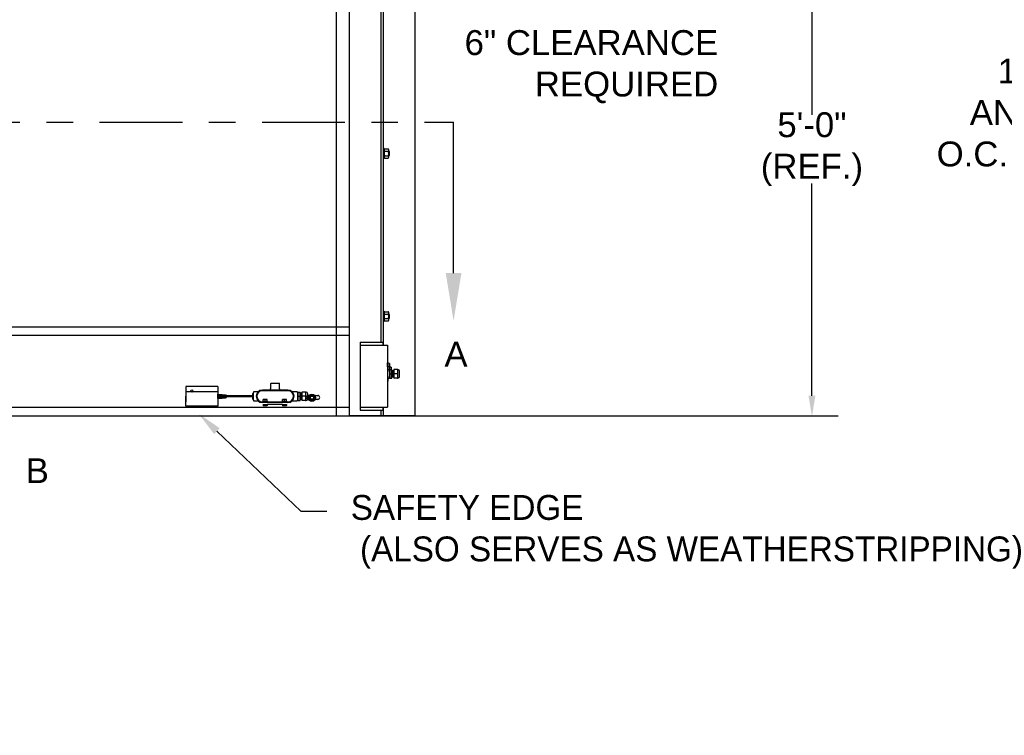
# Model space of a CAD drawing. Header units: inches. Extents: x 170 to 312, y 215 to 248.
# Tile 267 of 286: x 303.29 to 307.01, y 238.9 to 241.6. Entities that reach past the tile are written whole.
import ezdxf
from ezdxf import colors
from ezdxf.entities.mleader import LeaderData, LeaderLine
from ezdxf.math import Vec2, Vec3

# ---------------------------------------------------------------- set-up
doc = ezdxf.new("R2010")
doc.units = ezdxf.units.IN
doc.header["$LTSCALE"] = 0.25
doc.header["$MEASUREMENT"] = 0
doc.linetypes.add('CENTER', pattern=[2, 1.25, -0.25, 0.25, -0.25])
for name, color, linetype in [('ANNOTATIONS', 1, 'Continuous'), ('MOTOR RH', 7, 'Continuous'), ('SECTION CUTS', 6, 'CENTER')]:
    doc.layers.add(name, color=color, linetype=linetype)
doc.styles.add('ARIAL', font='arial.ttf', dxfattribs={"height": 0.09375})
doc.styles.get("Standard").update_dxf_attribs({"font": 'romans.shx'})

msp = doc.modelspace()

# ---------------------------------------------------------------- linework, layer by layer
at = {"layer": 'ANNOTATIONS'}
for p, q in [((306.28083, 242.04006), (306.28083, 241.23964)), ((306.28083, 240.18109), (306.28083, 240.98112))]:
    msp.add_line(p, q, dxfattribs=at)
msp.add_solid([(306.26789, 240.18109), (306.29378, 240.18109), (306.28083, 240.10342)], dxfattribs=at)
at = {"layer": 'MOTOR RH'}
for p, q in [((304.53762, 240.10529), (304.53762, 244.32505)), ((304.65698, 240.38253), (304.65698, 244.29919)), ((304.66551, 240.37188), (304.66551, 244.29919)), ((304.78487, 240.10529), (304.78487, 244.3)), ((304.48906, 240.10342), (304.48906, 244.12505)), ((304.66875, 241.1124), (304.66875, 241.07618)), ((304.67067, 241.11152), (304.68375, 241.11152)), ((304.67067, 241.1029), (304.68375, 241.1029)), ((304.68566, 241.07937), (304.68566, 241.10921)), ((304.68628, 241.08576), (304.68628, 241.10281)), ((304.68785, 241.08732), (304.68785, 241.10125)), ((304.67067, 241.08567), (304.68375, 241.08567)), ((304.67067, 241.07706), (304.68375, 241.07706)), ((304.66875, 240.49854), (304.66875, 240.46232)), ((304.67067, 240.49766), (304.68375, 240.49766)), ((304.67067, 240.48904), (304.68375, 240.48904)), ((304.67067, 240.47181), (304.68375, 240.47181)), ((304.68566, 240.46551), (304.68566, 240.49535)), ((304.68628, 240.4719), (304.68628, 240.48895)), ((304.68785, 240.47347), (304.68785, 240.48739)), ((304.53762, 240.43955), (300.41112, 240.43955)), ((304.67067, 240.4632), (304.68375, 240.4632)), ((304.53762, 240.4083), (300.41112, 240.4083)), ((304.57814, 240.38253), (304.66339, 240.38253)), ((304.57814, 240.38253), (304.57814, 240.12676)), ((304.57814, 240.37188), (304.68045, 240.37188)), ((304.66339, 240.38253), (304.66339, 240.37188)), ((304.68045, 240.37188), (304.68045, 240.13742)), ((304.68045, 240.30713), (304.68203, 240.30449)), ((304.68068, 240.30412), (304.68045, 240.30452)), ((304.68068, 240.29042), (304.68045, 240.29044)), ((304.68068, 240.30412), (304.68203, 240.30449)), ((304.68068, 240.29042), (304.68068, 240.30412)), ((304.68203, 240.2903), (304.68068, 240.29042)), ((304.68874, 240.30315), (304.68203, 240.30449)), ((304.68203, 240.30449), (304.68203, 240.27265)), ((304.68874, 240.28972), (304.68203, 240.2903)), ((304.68874, 240.30315), (304.68874, 240.24676)), ((304.69535, 240.2886), (304.69535, 240.27953)), ((304.68203, 240.24542), (304.68052, 240.22393)), ((304.68203, 240.25444), (304.68203, 240.24542)), ((304.69062, 240.24756), (304.69062, 240.27953)), ((304.69062, 240.27953), (304.69773, 240.27953)), ((304.69062, 240.26354), (304.69773, 240.26354)), ((304.69062, 240.24756), (304.69773, 240.24756)), ((304.69773, 240.24756), (304.69773, 240.27953)), ((304.70232, 240.25233), (304.70322, 240.25233)), ((304.7182, 240.27953), (304.70456, 240.27953)), ((304.70456, 240.27953), (304.70456, 240.24756)), ((304.72021, 240.26354), (304.70456, 240.26354)), ((304.7182, 240.24756), (304.70456, 240.24756)), ((304.7182, 240.27953), (304.7182, 240.24756)), ((304.7182, 240.27953), (304.72021, 240.27739)), ((304.72021, 240.2497), (304.7182, 240.24756)), ((304.72662, 240.25397), (304.72662, 240.27312)), ((304.04138, 240.21622), (303.92124, 240.21622)), ((303.92124, 240.21622), (303.92126, 240.17879)), ((304.04138, 240.21622), (304.04138, 240.14136)), ((304.24242, 240.22781), (304.27226, 240.22781)), ((304.68052, 240.22393), (304.68045, 240.22393)), ((304.04138, 240.19632), (303.92124, 240.19632)), ((303.92124, 240.19632), (303.92127, 240.15809)), ((303.92124, 240.14136), (303.92126, 240.17879)), ((304.04138, 240.18654), (304.04172, 240.18651)), ((304.04138, 240.18654), (304.04172, 240.18651)), ((304.04138, 240.17103), (304.04172, 240.17106)), ((304.04138, 240.17103), (304.04172, 240.17106)), ((304.04172, 240.17106), (304.04172, 240.18651)), ((304.04287, 240.18079), (304.04172, 240.18079)), ((304.04287, 240.17679), (304.04172, 240.17679)), ((304.04287, 240.1864), (304.04479, 240.18622)), ((304.04287, 240.17117), (304.04287, 240.1864)), ((304.04287, 240.17117), (304.04479, 240.17135)), ((304.04287, 240.17117), (304.04479, 240.17135)), ((304.04479, 240.17135), (304.04479, 240.18622)), ((304.04595, 240.18079), (304.04479, 240.18079)), ((304.04595, 240.17679), (304.04479, 240.17679)), ((304.04595, 240.18612), (304.04787, 240.18594)), ((304.04595, 240.17145), (304.04595, 240.18612)), ((304.04595, 240.17145), (304.04787, 240.17163)), ((304.04595, 240.17145), (304.04787, 240.17163)), ((304.04787, 240.17163), (304.04787, 240.18594)), ((304.04902, 240.18079), (304.04787, 240.18079)), ((304.04902, 240.17679), (304.04787, 240.17679)), ((304.04902, 240.18584), (304.05094, 240.18566)), ((304.04902, 240.17173), (304.04902, 240.18584)), ((304.04902, 240.17173), (304.05094, 240.17191)), ((304.04902, 240.17173), (304.05094, 240.17191)), ((304.05094, 240.17191), (304.05094, 240.18566)), ((304.05209, 240.18079), (304.05094, 240.18079)), ((304.05209, 240.17679), (304.05094, 240.17679)), ((304.05209, 240.18555), (304.05402, 240.18538)), ((304.05209, 240.17202), (304.05209, 240.18555)), ((304.05209, 240.17202), (304.05402, 240.17219)), ((304.05209, 240.17202), (304.05402, 240.17219)), ((304.05402, 240.17219), (304.05402, 240.18538)), ((304.05517, 240.18079), (304.05402, 240.18079)), ((304.05517, 240.17679), (304.05402, 240.17679)), ((304.05517, 240.18527), (304.05709, 240.1851)), ((304.05517, 240.1723), (304.05517, 240.18527)), ((304.05517, 240.1723), (304.05709, 240.17247)), ((304.05517, 240.1723), (304.05709, 240.17247)), ((304.05709, 240.17247), (304.05709, 240.1851)), ((304.05824, 240.18079), (304.05709, 240.18079)), ((304.05824, 240.17679), (304.05709, 240.17679)), ((304.05824, 240.18499), (304.06016, 240.18481)), ((304.05824, 240.18499), (304.06016, 240.18481)), ((304.05824, 240.17258), (304.05824, 240.18499)), ((304.05824, 240.17258), (304.06016, 240.17276)), ((304.05824, 240.17258), (304.06016, 240.17276)), ((304.06016, 240.17276), (304.06016, 240.18481)), ((304.06132, 240.18079), (304.06016, 240.18079)), ((304.06132, 240.17679), (304.06016, 240.17679)), ((304.06132, 240.18471), (304.06324, 240.18453)), ((304.06132, 240.18471), (304.06324, 240.18453)), ((304.06132, 240.17286), (304.06132, 240.18471)), ((304.06132, 240.17286), (304.06324, 240.17304)), ((304.06132, 240.17286), (304.06324, 240.17304)), ((304.06324, 240.17304), (304.06324, 240.18453)), ((304.06439, 240.18079), (304.06324, 240.18079)), ((304.06439, 240.17679), (304.06324, 240.17679)), ((304.06439, 240.18443), (304.06631, 240.18425)), ((304.06439, 240.17314), (304.06439, 240.18443)), ((304.06439, 240.18443), (304.06631, 240.18425)), ((304.06439, 240.17314), (304.06631, 240.17332)), ((304.06439, 240.17314), (304.06631, 240.17332)), ((304.06631, 240.17332), (304.06631, 240.18425)), ((304.06746, 240.18079), (304.06631, 240.18079)), ((304.06746, 240.17679), (304.06631, 240.17679)), ((304.06746, 240.18415), (304.06939, 240.18397)), ((304.06746, 240.17343), (304.06746, 240.18415)), ((304.06746, 240.18415), (304.06939, 240.18397)), ((304.06746, 240.17343), (304.06939, 240.1736)), ((304.06746, 240.17343), (304.06939, 240.1736)), ((304.06939, 240.1736), (304.06939, 240.18397)), ((304.07054, 240.18079), (304.06939, 240.18079)), ((304.07054, 240.17679), (304.06939, 240.17679)), ((304.07054, 240.18386), (304.07421, 240.18353)), ((304.07054, 240.17371), (304.07054, 240.18386)), ((304.07054, 240.17371), (304.07421, 240.17404)), ((304.07054, 240.17371), (304.07421, 240.17404)), ((304.07421, 240.17404), (304.07421, 240.18353)), ((304.17314, 240.18079), (304.07421, 240.18079)), ((304.17314, 240.17679), (304.07421, 240.17679)), ((304.17314, 240.16855), (304.17314, 240.18902)), ((304.17485, 240.16685), (304.17485, 240.19072)), ((304.17527, 240.16387), (304.17527, 240.19371)), ((304.30529, 240.20223), (304.20938, 240.20223)), ((304.30529, 240.2001), (304.20938, 240.2001)), ((304.34153, 240.19371), (304.34153, 240.16387)), ((304.34258, 240.16408), (304.34258, 240.19349)), ((304.34446, 240.19477), (304.35158, 240.19477)), ((304.34446, 240.1628), (304.34446, 240.19477)), ((304.34446, 240.17879), (304.35158, 240.17879)), ((304.35158, 240.1628), (304.35158, 240.19477)), ((304.3584, 240.19477), (304.3584, 240.1628)), ((304.37204, 240.19477), (304.3584, 240.19477)), ((304.37406, 240.17879), (304.3584, 240.17879)), ((304.37204, 240.19477), (304.37406, 240.19263)), ((304.37204, 240.19477), (304.37204, 240.1628)), ((304.38047, 240.16921), (304.38047, 240.18836)), ((304.38047, 240.18184), (304.38211, 240.18203)), ((304.38211, 240.18203), (304.38508, 240.18203)), ((304.3849, 240.17347), (304.39043, 240.18305)), ((304.3849, 240.17347), (304.39043, 240.16388)), ((304.39043, 240.18305), (304.4015, 240.18305)), ((304.4015, 240.18305), (304.40703, 240.17347)), ((304.40703, 240.17347), (304.4015, 240.16388)), ((304.40685, 240.18203), (304.41826, 240.18203)), ((304.53762, 240.13654), (300.41112, 240.13654)), ((304.04138, 240.14136), (303.92124, 240.14136)), ((304.20938, 240.15747), (304.30529, 240.15747)), ((304.30529, 240.15534), (304.20938, 240.15534)), ((304.21173, 240.15959), (304.22834, 240.15959)), ((304.22749, 240.16729), (304.21257, 240.16729)), ((304.21257, 240.16044), (304.21257, 240.16644)), ((304.21257, 240.14843), (304.21257, 240.14405)), ((304.21257, 240.14843), (304.2275, 240.14843)), ((304.2275, 240.14339), (304.21257, 240.14339)), ((304.21938, 240.15959), (304.21938, 240.15747)), ((304.22003, 240.16044), (304.22003, 240.16644)), ((304.22003, 240.14843), (304.22003, 240.14405)), ((304.22749, 240.16044), (304.22749, 240.16644)), ((304.2275, 240.14843), (304.2275, 240.14405)), ((304.28504, 240.14792), (304.2275, 240.14792)), ((304.2842, 240.15959), (304.30081, 240.15959)), ((304.29996, 240.16729), (304.28504, 240.16729)), ((304.28504, 240.16044), (304.28504, 240.16644)), ((304.28504, 240.14843), (304.28504, 240.14405)), ((304.28504, 240.14843), (304.29997, 240.14843)), ((304.29997, 240.14339), (304.28504, 240.14339)), ((304.29185, 240.15959), (304.29185, 240.15747)), ((304.2925, 240.16044), (304.2925, 240.16644)), ((304.2925, 240.14843), (304.2925, 240.14405)), ((304.29996, 240.16044), (304.29996, 240.16644)), ((304.29997, 240.14843), (304.29997, 240.14405)), ((304.34446, 240.1628), (304.35158, 240.1628)), ((304.37204, 240.1628), (304.3584, 240.1628)), ((304.37204, 240.1628), (304.37406, 240.16494)), ((304.38371, 240.16702), (304.38211, 240.16702)), ((304.4015, 240.16388), (304.39043, 240.16388)), ((304.41826, 240.16702), (304.40822, 240.16702)), ((304.57814, 240.13742), (304.68045, 240.13742)), ((304.66339, 240.13742), (304.66339, 240.12676)), ((304.66551, 240.10529), (304.66551, 240.13742)), ((306.38024, 240.10342), (298.55385, 240.10342)), ((304.78487, 240.10529), (304.53762, 240.10529)), ((304.57814, 240.12676), (304.66339, 240.12676)), ((304.65698, 240.10529), (304.65698, 240.12676))]:
    msp.add_line(p, q, dxfattribs=at)
at = {"layer": 'MOTOR RH', "flags": 128}
msp.add_lwpolyline([(304.38211, 240.16702), (304.38017, 240.16728)], dxfattribs=at)
at = {"layer": 'MOTOR RH'}
for centre, radius in [((303.94336, 240.1989), 0.00414), ((304.39597, 240.17347), 0.01385), ((304.39597, 240.17347), 0.00958), ((304.39597, 240.17347), 0.00639)]:
    msp.add_circle(centre, radius, dxfattribs=at)
for centre, radius, start, end in [((304.69612, 240.26354), 0.01678, 147.14012, 159.08586), ((304.69612, 240.26354), 0.01678, 200.91414, 212.85988), ((304.70277, 240.25233), 0.000446, 180, 360), ((304.72021, 240.27312), 0.00641, 0, 90), ((304.72021, 240.25397), 0.00641, 270, 0), ((304.23603, 240.20649), 0.00426, 270, 0), ((304.24242, 240.22568), 0.00213, 90, 180), ((304.27226, 240.22568), 0.00213, 0, 90), ((304.27866, 240.20649), 0.00426, 180, 270), ((304.17741, 240.19371), 0.00213, 90, 180), ((304.20938, 240.17879), 0.02345, 90, 270), ((304.20938, 240.17879), 0.02131, 90, 270), ((304.30529, 240.17879), 0.02345, 270, 90), ((304.30529, 240.17879), 0.02131, 270, 90), ((304.3394, 240.19371), 0.00213, 0, 90), ((304.37406, 240.18836), 0.00641, 0, 90), ((304.37406, 240.16921), 0.00641, 270, 0), ((304.38216, 240.17452), 0.0075, 90, 270), ((304.41826, 240.17452), 0.0075, 270, 90), ((304.17741, 240.16387), 0.00213, 180, 270), ((304.3394, 240.16387), 0.00213, 270, 0)]:
    msp.add_arc(centre, radius, start, end, dxfattribs=at)
msp.add_ellipse((304.6924, 240.26354), major_axis=(0, 0.01678), ratio=0.9090909, start_param=0.2423659, end_param=0.7477626, dxfattribs=at)
for points in [[(304.66875, 241.1124), (304.66551, 241.1124)], [(304.67067, 241.11152), (304.66875, 241.10921)], [(304.68566, 241.10921), (304.68375, 241.11152)], [(304.68628, 241.10281), (304.68566, 241.10281)], [(304.68785, 241.10125), (304.68628, 241.10281)], [(304.66551, 241.07618), (304.66875, 241.07618)], [(304.66875, 241.07937), (304.67067, 241.07706)], [(304.68375, 241.07706), (304.68566, 241.07937)], [(304.68566, 241.08576), (304.68628, 241.08576)], [(304.68628, 241.08576), (304.68785, 241.08732)], [(304.66875, 240.49854), (304.66551, 240.49854)], [(304.67067, 240.49766), (304.66875, 240.49535)], [(304.66875, 240.46551), (304.67067, 240.4632)], [(304.68566, 240.49535), (304.68375, 240.49766)], [(304.68375, 240.4632), (304.68566, 240.46551)], [(304.68628, 240.48895), (304.68566, 240.48895)], [(304.68566, 240.4719), (304.68628, 240.4719)], [(304.68785, 240.48739), (304.68628, 240.48895)], [(304.68628, 240.4719), (304.68785, 240.47347)], [(304.66551, 240.46232), (304.66875, 240.46232)], [(304.69535, 240.2886), (304.68874, 240.2886)], [(304.68203, 240.24676), (304.68874, 240.24676)], [(304.69062, 240.27824), (304.68874, 240.27824)], [(304.68874, 240.24884), (304.69062, 240.24884)], [(304.69813, 240.27475), (304.69773, 240.27475)], [(304.69818, 240.25233), (304.69897, 240.25233)], [(304.69981, 240.27475), (304.69902, 240.27475)], [(304.69986, 240.25233), (304.70065, 240.25233)], [(304.70148, 240.27475), (304.7007, 240.27475)], [(304.70154, 240.25233), (304.70232, 240.25233)], [(304.70456, 240.27475), (304.70238, 240.27475)], [(304.70322, 240.25233), (304.70456, 240.25233)], [(304.24029, 240.22568), (304.24029, 240.20649)], [(304.2744, 240.20649), (304.2744, 240.22568)], [(304.17485, 240.19072), (304.17314, 240.18902)], [(304.17314, 240.16855), (304.17485, 240.16685)], [(304.17527, 240.19072), (304.17485, 240.19072)], [(304.1916, 240.19584), (304.17741, 240.19584)], [(304.3394, 240.19584), (304.32301, 240.19584)], [(304.34159, 240.19111), (304.34153, 240.19101)], [(304.34446, 240.19349), (304.34258, 240.19349)], [(304.35253, 240.19), (304.35158, 240.19)], [(304.35421, 240.19), (304.35343, 240.19)], [(304.35589, 240.19), (304.3551, 240.19)], [(304.3584, 240.19), (304.35678, 240.19)], [(304.17485, 240.16685), (304.17527, 240.16685)], [(304.17741, 240.16173), (304.19165, 240.16173)], [(304.21173, 240.15959), (304.21173, 240.15747)], [(304.21257, 240.14894), (304.21257, 240.14843)], [(304.21257, 240.14405), (304.21257, 240.14339)], [(304.2275, 240.14405), (304.22377, 240.14339)], [(304.2275, 240.14843), (304.2275, 240.14894)], [(304.22834, 240.15747), (304.22834, 240.15959)], [(304.2842, 240.15959), (304.2842, 240.15747)], [(304.28504, 240.14894), (304.28504, 240.14843)], [(304.28504, 240.14405), (304.28504, 240.14339)], [(304.29997, 240.14405), (304.29624, 240.14339)], [(304.29997, 240.14843), (304.29997, 240.14894)], [(304.30081, 240.15747), (304.30081, 240.15959)], [(304.32316, 240.16173), (304.3394, 240.16173)], [(304.34258, 240.16408), (304.34446, 240.16408)], [(304.35259, 240.16757), (304.35337, 240.16757)], [(304.35426, 240.16757), (304.35505, 240.16757)], [(304.35594, 240.16757), (304.3584, 240.16757)]]:
    msp.add_open_spline(points, degree=1, dxfattribs=at)
for points, knots in [([(304.66875, 241.10721), (304.6688, 241.10773), (304.66892, 241.10879), (304.66967, 241.11024), (304.67036, 241.11113), (304.67067, 241.11152)], [0, 0, 0, 0, 0.3536519, 0.7166818, 1, 1, 1, 1]), ([(304.67067, 241.1029), (304.67022, 241.10349), (304.66933, 241.10467), (304.6688, 241.10614), (304.66876, 241.10699), (304.66875, 241.10721)], [0, 0, 0, 0, 0.4215128, 0.852907, 1, 1, 1, 1]), ([(304.66875, 241.09429), (304.66875, 241.09457), (304.66877, 241.09597), (304.66915, 241.09851), (304.66993, 241.10109), (304.67052, 241.10253), (304.67067, 241.1029)], [0, 0, 0, 0, 0.0936214, 0.4739182, 0.864488, 1, 1, 1, 1]), ([(304.68566, 241.10721), (304.68561, 241.10773), (304.6855, 241.10879), (304.68474, 241.11024), (304.68405, 241.11113), (304.68375, 241.11152)], [0, 0, 0, 0, 0.3536519, 0.7166818, 1, 1, 1, 1]), ([(304.68375, 241.1029), (304.68419, 241.10349), (304.68508, 241.10467), (304.68561, 241.10614), (304.68565, 241.10699), (304.68566, 241.10721)], [0, 0, 0, 0, 0.4215125, 0.852907, 1, 1, 1, 1]), ([(304.68566, 241.09429), (304.68566, 241.09457), (304.68564, 241.09597), (304.68526, 241.09851), (304.68448, 241.10109), (304.6839, 241.10253), (304.68375, 241.1029)], [0, 0, 0, 0, 0.0936214, 0.4739184, 0.864488, 1, 1, 1, 1]), ([(304.67067, 241.08567), (304.67038, 241.0864), (304.66971, 241.08813), (304.66893, 241.09101), (304.66881, 241.09319), (304.66875, 241.09429)], [0, 0, 0, 0, 0.2644539, 0.6278638, 1, 1, 1, 1]), ([(304.66875, 241.08137), (304.6688, 241.08189), (304.66892, 241.08295), (304.66967, 241.08439), (304.67036, 241.08528), (304.67067, 241.08567)], [0, 0, 0, 0, 0.353652, 0.7166817, 1, 1, 1, 1]), ([(304.67067, 241.07706), (304.67022, 241.07764), (304.66933, 241.07882), (304.6688, 241.08029), (304.66876, 241.08115), (304.66875, 241.08137)], [0, 0, 0, 0, 0.4215121, 0.8529061, 1, 1, 1, 1]), ([(304.68375, 241.08567), (304.68403, 241.0864), (304.68471, 241.08813), (304.68548, 241.09101), (304.6856, 241.09319), (304.68566, 241.09429)], [0, 0, 0, 0, 0.2644539, 0.6278638, 1, 1, 1, 1]), ([(304.68566, 241.08137), (304.68561, 241.08189), (304.6855, 241.08295), (304.68474, 241.08439), (304.68405, 241.08528), (304.68375, 241.08567)], [0, 0, 0, 0, 0.353652, 0.7166817, 1, 1, 1, 1]), ([(304.68375, 241.07706), (304.68419, 241.07764), (304.68508, 241.07882), (304.68561, 241.08029), (304.68565, 241.08115), (304.68566, 241.08137)], [0, 0, 0, 0, 0.4215118, 0.8529061, 1, 1, 1, 1]), ([(304.66875, 240.49335), (304.6688, 240.49387), (304.66892, 240.49493), (304.66967, 240.49638), (304.67036, 240.49727), (304.67067, 240.49766)], [0, 0, 0, 0, 0.35364966, 0.71667969, 1, 1, 1, 1]), ([(304.67067, 240.48904), (304.67022, 240.48963), (304.66933, 240.49081), (304.6688, 240.49228), (304.66876, 240.49313), (304.66875, 240.49335)], [0, 0, 0, 0, 0.4215162, 0.8529073, 1, 1, 1, 1]), ([(304.66875, 240.48043), (304.66875, 240.48071), (304.66877, 240.48211), (304.66915, 240.48465), (304.66993, 240.48723), (304.67052, 240.48867), (304.67067, 240.48904)], [0, 0, 0, 0, 0.0936218, 0.4739158, 0.8644916, 1, 1, 1, 1]), ([(304.67067, 240.47181), (304.67038, 240.47254), (304.66971, 240.47427), (304.66893, 240.47715), (304.66881, 240.47933), (304.66875, 240.48043)], [0, 0, 0, 0, 0.2644539, 0.6278593, 1, 1, 1, 1]), ([(304.66875, 240.46751), (304.6688, 240.46803), (304.66892, 240.46909), (304.66967, 240.47053), (304.67036, 240.47142), (304.67067, 240.47181)], [0, 0, 0, 0, 0.3536498, 0.7166796, 1, 1, 1, 1]), ([(304.67067, 240.4632), (304.67022, 240.46378), (304.66933, 240.46496), (304.6688, 240.46643), (304.66876, 240.46729), (304.66875, 240.46751)], [0, 0, 0, 0, 0.4215155, 0.8529064, 1, 1, 1, 1]), ([(304.68566, 240.49335), (304.68561, 240.49387), (304.6855, 240.49493), (304.68474, 240.49638), (304.68405, 240.49727), (304.68375, 240.49766)], [0, 0, 0, 0, 0.35364966, 0.71667969, 1, 1, 1, 1]), ([(304.68375, 240.48904), (304.68419, 240.48963), (304.68508, 240.49081), (304.68561, 240.49228), (304.68565, 240.49313), (304.68566, 240.49335)], [0, 0, 0, 0, 0.4215159, 0.8529073, 1, 1, 1, 1]), ([(304.68566, 240.48043), (304.68566, 240.48071), (304.68564, 240.48211), (304.68526, 240.48465), (304.68448, 240.48723), (304.6839, 240.48867), (304.68375, 240.48904)], [0, 0, 0, 0, 0.0936218, 0.473916, 0.8644916, 1, 1, 1, 1]), ([(304.68375, 240.47181), (304.68403, 240.47254), (304.68471, 240.47427), (304.68548, 240.47715), (304.6856, 240.47933), (304.68566, 240.48043)], [0, 0, 0, 0, 0.2644539, 0.6278593, 1, 1, 1, 1]), ([(304.68566, 240.46751), (304.68561, 240.46803), (304.6855, 240.46909), (304.68474, 240.47053), (304.68405, 240.47142), (304.68375, 240.47181)], [0, 0, 0, 0, 0.3536498, 0.7166796, 1, 1, 1, 1]), ([(304.68375, 240.4632), (304.68419, 240.46378), (304.68508, 240.46496), (304.68561, 240.46643), (304.68565, 240.46729), (304.68566, 240.46751)], [0, 0, 0, 0, 0.42151525, 0.85290636, 1, 1, 1, 1]), ([(304.69773, 240.25189), (304.69787, 240.25194), (304.69811, 240.25204), (304.69824, 240.2526), (304.69829, 240.25346), (304.69838, 240.25553), (304.69845, 240.25841), (304.69853, 240.26114), (304.69857, 240.2627), (304.6986, 240.26354)], [0, 0, 0, 0, 0.0900005, 0.1675474, 0.2921205, 0.5194776, 0.7399898, 0.8603536, 1, 1, 1, 1]), ([(304.69902, 240.27475), (304.69901, 240.27488), (304.69899, 240.27508), (304.69849, 240.27526), (304.69799, 240.2748), (304.69812, 240.27447), (304.698, 240.27354), (304.69797, 240.2726), (304.69794, 240.27176), (304.69794, 240.27147)], [0, 0, 0, 0, 0.1509339, 0.2269304, 0.3091432, 0.5126112, 0.7171058, 0.9038952, 1, 1, 1, 1]), ([(304.6986, 240.26354), (304.69863, 240.26454), (304.69867, 240.26649), (304.69874, 240.26921), (304.69882, 240.27193), (304.69892, 240.27425), (304.69899, 240.27459), (304.69902, 240.27475)], [0, 0, 0, 0, 0.1698674, 0.3339398, 0.4980122, 0.752244, 1, 1, 1, 1]), ([(304.69896, 240.25233), (304.69898, 240.2522), (304.699, 240.252), (304.6995, 240.25182), (304.69999, 240.25229), (304.69987, 240.25262), (304.69998, 240.25355), (304.70002, 240.25454), (304.70005, 240.25545), (304.70006, 240.2558)], [0, 0, 0, 0, 0.1477712, 0.2221758, 0.3026654, 0.5018695, 0.7020792, 0.8849539, 1, 1, 1, 1]), ([(304.69897, 240.25233), (304.69899, 240.2524), (304.69903, 240.25255), (304.69911, 240.25373), (304.69919, 240.25582), (304.69928, 240.25914), (304.69937, 240.26306), (304.69946, 240.26651), (304.69953, 240.26914), (304.69957, 240.27091), (304.69959, 240.27145), (304.69959, 240.27146)], [0, 0, 0, 0, 0.1093267, 0.2225142, 0.3357025, 0.4984323, 0.6663723, 0.7795603, 0.8888869, 0.9982135, 1, 1, 1, 1]), ([(304.69961, 240.27146), (304.69959, 240.27072), (304.69955, 240.26943), (304.69947, 240.26666), (304.69942, 240.26472), (304.69939, 240.26355)], [0, 0, 0, 0, 0.3440212, 0.6037055, 1, 1, 1, 1]), ([(304.7007, 240.27475), (304.70068, 240.27491), (304.70066, 240.2751), (304.70027, 240.27522), (304.70002, 240.27515), (304.69966, 240.27478), (304.69984, 240.27441), (304.69966, 240.27316), (304.69962, 240.27173), (304.69961, 240.27146)], [0, 0, 0, 0, 0.1789689, 0.2132075, 0.2435323, 0.2761385, 0.5221296, 0.9089216, 1, 1, 1, 1]), ([(304.70006, 240.2558), (304.70008, 240.25647), (304.70012, 240.25768), (304.70017, 240.25977), (304.70023, 240.26168), (304.70026, 240.26288), (304.70028, 240.26355)], [0, 0, 0, 0, 0.3209033, 0.5829366, 0.7689491, 1, 1, 1, 1]), ([(304.70008, 240.2558), (304.70011, 240.25688), (304.70017, 240.25914), (304.70027, 240.26307), (304.70035, 240.26649), (304.70042, 240.26921), (304.7005, 240.27193), (304.7006, 240.27425), (304.70067, 240.27459), (304.7007, 240.27475)], [0, 0, 0, 0, 0.1576476, 0.3272143, 0.4414987, 0.5518842, 0.6622698, 0.8333133, 1, 1, 1, 1]), ([(304.70066, 240.2524), (304.70065, 240.25231), (304.70064, 240.25215), (304.70101, 240.25182), (304.70151, 240.25201), (304.70154, 240.25237), (304.70162, 240.25285), (304.70165, 240.25372), (304.70167, 240.25417)], [0, 0, 0, 0, 0.1201292, 0.2225498, 0.3172257, 0.5093497, 0.7427679, 1, 1, 1, 1]), ([(304.70065, 240.25233), (304.70067, 240.2524), (304.70071, 240.25255), (304.70078, 240.25373), (304.70087, 240.25582), (304.70096, 240.25914), (304.70103, 240.26206), (304.70106, 240.26354)], [0, 0, 0, 0, 0.1640625, 0.3339187, 0.5037762, 0.7479787, 1, 1, 1, 1]), ([(304.70235, 240.27474), (304.70236, 240.27481), (304.70236, 240.27496), (304.70201, 240.27526), (304.70151, 240.27508), (304.70148, 240.27473), (304.70138, 240.27401), (304.70131, 240.27214), (304.70122, 240.26929), (304.70115, 240.26636), (304.7011, 240.26458), (304.70106, 240.26354)], [0, 0, 0, 0, 0.0432697, 0.0891446, 0.131551, 0.2176056, 0.3221563, 0.5318737, 0.7347377, 0.8463632, 1, 1, 1, 1]), ([(304.70167, 240.25417), (304.70169, 240.25448), (304.70174, 240.25544), (304.7018, 240.25782), (304.70187, 240.26072), (304.70193, 240.26251), (304.70196, 240.26354)], [0, 0, 0, 0, 0.1679631, 0.5285284, 0.7269292, 1, 1, 1, 1]), ([(304.70169, 240.25417), (304.70171, 240.25463), (304.70177, 240.25592), (304.70185, 240.25916), (304.70195, 240.26306), (304.70203, 240.26649), (304.7021, 240.26921), (304.70217, 240.27193), (304.70228, 240.27425), (304.70234, 240.27459), (304.70238, 240.27475)], [0, 0, 0, 0, 0.0847764, 0.2341584, 0.3883234, 0.4922273, 0.5925865, 0.6929458, 0.8484534, 1, 1, 1, 1]), ([(304.72021, 240.27953), (304.71993, 240.27952), (304.71961, 240.27951), (304.7191, 240.27951), (304.71896, 240.27952), (304.71886, 240.27952), (304.71877, 240.27952), (304.71864, 240.27952), (304.71842, 240.27953), (304.71826, 240.27953), (304.71822, 240.27953), (304.7182, 240.27953)], [0, 0, 0, 0, 0.2479231, 0.2890908, 0.3069668, 0.3246628, 0.3441602, 0.3674164, 0.4310408, 0.6540306, 1, 1, 1, 1]), ([(304.7182, 240.24756), (304.71841, 240.24771), (304.71882, 240.248), (304.71949, 240.2477), (304.71997, 240.2476), (304.72021, 240.24756)], [0, 0, 0, 0, 0.35448285, 0.68277445, 1, 1, 1, 1]), ([(304.19435, 240.19679), (304.19435, 240.19679), (304.19436, 240.19679), (304.19433, 240.19677), (304.1943, 240.19674), (304.19425, 240.1967), (304.19405, 240.19655), (304.19358, 240.19626), (304.19278, 240.19596), (304.19206, 240.19579), (304.19166, 240.19585), (304.19161, 240.19586)], [0, 0, 0, 0, 0.1002664, 0.1489104, 0.1781375, 0.2024442, 0.2371561, 0.3953259, 0.6605585, 0.9581986, 1, 1, 1, 1]), ([(304.32301, 240.19585), (304.32298, 240.19584), (304.32269, 240.19581), (304.32217, 240.19591), (304.32151, 240.19609), (304.32103, 240.19631), (304.32077, 240.19647), (304.32067, 240.19653)], [0, 0, 0, 0, 0.0335444, 0.3572827, 0.6324859, 0.8548435, 1, 1, 1, 1]), ([(304.34256, 240.18943), (304.3424, 240.18971), (304.34208, 240.19027), (304.34175, 240.19083), (304.34159, 240.19111)], [0, 0, 0, 0, 0.4999729, 1, 1, 1, 1]), ([(304.35163, 240.16811), (304.35164, 240.16791), (304.35169, 240.16733), (304.35176, 240.1678), (304.35187, 240.16964), (304.35196, 240.17267), (304.35204, 240.17583), (304.35211, 240.1788), (304.3522, 240.18215), (304.35225, 240.18471), (304.35229, 240.1857), (304.35229, 240.18577)], [0, 0, 0, 0, 0.0708229, 0.2058813, 0.3652693, 0.5205968, 0.6234603, 0.7299565, 0.8364526, 0.9895623, 1, 1, 1, 1]), ([(304.35166, 240.16781), (304.35166, 240.16767), (304.35165, 240.16749), (304.35186, 240.16721), (304.35216, 240.16708), (304.35256, 240.16727), (304.3526, 240.16762), (304.35268, 240.16826), (304.35272, 240.16933), (304.35274, 240.16997)], [0, 0, 0, 0, 0.1783332, 0.2191987, 0.2576147, 0.3351058, 0.5073629, 0.705759, 1, 1, 1, 1]), ([(304.35231, 240.18577), (304.3523, 240.18523), (304.35226, 240.18413), (304.3522, 240.1817), (304.35215, 240.17987), (304.35211, 240.17878)], [0, 0, 0, 0, 0.2806268, 0.574661, 1, 1, 1, 1]), ([(304.35342, 240.18994), (304.35342, 240.19), (304.35341, 240.19015), (304.35324, 240.19041), (304.35266, 240.19047), (304.35251, 240.19), (304.35246, 240.18937), (304.35237, 240.18798), (304.35233, 240.18629), (304.35231, 240.18577)], [0, 0, 0, 0, 0.05309266, 0.12707067, 0.19622108, 0.33374167, 0.50791914, 0.84718475, 1, 1, 1, 1]), ([(304.35274, 240.16997), (304.35275, 240.17015), (304.3528, 240.17103), (304.35285, 240.17323), (304.35292, 240.17608), (304.35298, 240.1778), (304.35301, 240.17878)], [0, 0, 0, 0, 0.1027982, 0.4990855, 0.7163746, 1, 1, 1, 1]), ([(304.35277, 240.16997), (304.3528, 240.17097), (304.35286, 240.17265), (304.35293, 240.17584), (304.35301, 240.17878), (304.35309, 240.18221), (304.35318, 240.18579), (304.35327, 240.18841), (304.35336, 240.18978), (304.3534, 240.18992), (304.35343, 240.19)], [0, 0, 0, 0, 0.1542818, 0.2582991, 0.36599, 0.4736807, 0.6285078, 0.7882919, 0.8959828, 1, 1, 1, 1]), ([(304.35337, 240.16757), (304.35339, 240.16765), (304.35345, 240.16784), (304.35355, 240.16967), (304.35364, 240.17266), (304.35372, 240.17583), (304.35379, 240.1788), (304.35388, 240.18215), (304.35393, 240.1847), (304.35397, 240.18569), (304.35397, 240.18574)], [0, 0, 0, 0, 0.1148668, 0.2928541, 0.466307, 0.5811738, 0.7000974, 0.8190207, 0.9899971, 1, 1, 1, 1]), ([(304.35338, 240.16756), (304.3534, 240.1674), (304.35343, 240.16721), (304.35382, 240.16711), (304.35416, 240.16722), (304.35431, 240.1676), (304.35432, 240.16803), (304.35445, 240.16995), (304.35451, 240.17276), (304.3546, 240.17577), (304.35465, 240.17766), (304.35468, 240.17878)], [0, 0, 0, 0, 0.0967436, 0.1169988, 0.1360451, 0.17928, 0.297842, 0.5166553, 0.7194655, 0.8326273, 1, 1, 1, 1]), ([(304.35399, 240.18574), (304.35398, 240.18537), (304.35396, 240.18475), (304.35393, 240.18359), (304.3539, 240.18238), (304.35384, 240.18075), (304.35381, 240.17949), (304.35379, 240.17878)], [0, 0, 0, 0, 0.20448, 0.3421562, 0.503829, 0.7230365, 1, 1, 1, 1]), ([(304.35511, 240.18997), (304.35509, 240.19011), (304.35507, 240.1903), (304.35468, 240.19049), (304.35425, 240.1903), (304.3542, 240.18999), (304.35415, 240.18967), (304.3541, 240.18888), (304.35404, 240.18766), (304.35401, 240.18642), (304.35399, 240.18574)], [0, 0, 0, 0, 0.1403378, 0.2061889, 0.2388354, 0.3324717, 0.4505415, 0.6321237, 0.7980754, 1, 1, 1, 1]), ([(304.35468, 240.17879), (304.35471, 240.17978), (304.35477, 240.1822), (304.35485, 240.18579), (304.35495, 240.18841), (304.35504, 240.18978), (304.35508, 240.18992), (304.3551, 240.19)], [0, 0, 0, 0, 0.16985646, 0.41405947, 0.66608081, 0.83593755, 1, 1, 1, 1]), ([(304.35505, 240.16757), (304.35507, 240.16765), (304.35513, 240.16784), (304.35523, 240.16967), (304.35532, 240.17266), (304.3554, 240.17583), (304.35544, 240.17779), (304.35547, 240.17879)], [0, 0, 0, 0, 0.1640726, 0.4183048, 0.6660603, 0.8301329, 1, 1, 1, 1]), ([(304.35506, 240.16751), (304.35511, 240.16735), (304.35518, 240.1671), (304.35585, 240.16717), (304.35597, 240.16763), (304.35601, 240.16803), (304.35606, 240.16889), (304.35613, 240.1705), (304.3562, 240.17273), (304.35625, 240.17516), (304.35632, 240.17702), (304.35635, 240.17816), (304.35636, 240.17879)], [0, 0, 0, 0, 0.08751772, 0.13152484, 0.20404866, 0.28946943, 0.4011961, 0.50635769, 0.71239647, 0.82646507, 0.90468305, 1, 1, 1, 1]), ([(304.35677, 240.19), (304.35677, 240.19007), (304.35677, 240.19017), (304.35658, 240.1904), (304.35632, 240.19045), (304.35601, 240.19038), (304.35591, 240.19012), (304.35581, 240.18955), (304.35575, 240.18832), (304.35566, 240.18593), (304.35561, 240.1834), (304.35554, 240.18096), (304.35549, 240.17956), (304.35547, 240.17879)], [0, 0, 0, 0, 0.0487326, 0.0814276, 0.0968454, 0.1131621, 0.1894143, 0.2746067, 0.4518413, 0.6212303, 0.7897592, 0.8851985, 1, 1, 1, 1]), ([(304.35636, 240.17879), (304.35639, 240.17978), (304.35645, 240.1822), (304.35653, 240.18579), (304.35663, 240.18841), (304.35672, 240.18978), (304.35676, 240.18992), (304.35678, 240.19)], [0, 0, 0, 0, 0.1697933, 0.4140149, 0.6660554, 0.8359251, 1, 1, 1, 1]), ([(304.37406, 240.19477), (304.37378, 240.19476), (304.37346, 240.19476), (304.37295, 240.19476), (304.3728, 240.19476), (304.37271, 240.19476), (304.37261, 240.19476), (304.37249, 240.19477), (304.37227, 240.19477), (304.37211, 240.19477), (304.37207, 240.19477), (304.37204, 240.19477)], [0, 0, 0, 0, 0.2479216, 0.2890917, 0.3069659, 0.3246641, 0.344159, 0.3674151, 0.4310412, 0.6540307, 1, 1, 1, 1]), ([(304.19166, 240.16172), (304.19173, 240.16172), (304.19207, 240.16175), (304.19262, 240.16164), (304.19325, 240.16145), (304.19372, 240.16122), (304.19404, 240.16102), (304.19422, 240.16089), (304.1943, 240.16083), (304.19432, 240.16081), (304.19434, 240.1608), (304.19435, 240.16079), (304.19435, 240.16079), (304.19435, 240.16079)], [0, 0, 0, 0, 0.0723409, 0.3264137, 0.5410894, 0.7126144, 0.8364242, 0.9098888, 0.927906, 0.9394571, 0.9518238, 0.9717787, 1, 1, 1, 1]), ([(304.21257, 240.16644), (304.21257, 240.16657), (304.21257, 240.16706), (304.21257, 240.1672), (304.21257, 240.16729)], [0, 0, 0, 0, 0.2620908, 1, 1, 1, 1]), ([(304.2163, 240.16729), (304.21519, 240.16716), (304.21392, 240.16701), (304.21273, 240.1665), (304.21257, 240.16644)], [0, 0, 0, 0, 0.87222729, 1, 1, 1, 1]), ([(304.2163, 240.15959), (304.21519, 240.15972), (304.21392, 240.15987), (304.21273, 240.16037), (304.21257, 240.16044)], [0, 0, 0, 0, 0.8722273, 1, 1, 1, 1]), ([(304.21257, 240.16044), (304.21257, 240.16031), (304.21257, 240.15981), (304.21257, 240.15968), (304.21257, 240.15959)], [0, 0, 0, 0, 0.2620905, 1, 1, 1, 1]), ([(304.2163, 240.14339), (304.21601, 240.14339), (304.21475, 240.14342), (304.21352, 240.14378), (304.21257, 240.14405)], [0, 0, 0, 0, 0.2260367, 1, 1, 1, 1]), ([(304.22003, 240.16644), (304.21889, 240.16684), (304.21766, 240.16728), (304.21639, 240.16729), (304.2163, 240.16729)], [0, 0, 0, 0, 0.9320648, 1, 1, 1, 1]), ([(304.22003, 240.16044), (304.21889, 240.16003), (304.21766, 240.1596), (304.21639, 240.15959), (304.2163, 240.15959)], [0, 0, 0, 0, 0.93206478, 1, 1, 1, 1]), ([(304.22003, 240.14405), (304.21979, 240.14397), (304.21857, 240.14358), (304.21731, 240.14347), (304.2163, 240.14339)], [0, 0, 0, 0, 0.2035922, 1, 1, 1, 1]), ([(304.22376, 240.16729), (304.22265, 240.16716), (304.22138, 240.16701), (304.22019, 240.1665), (304.22003, 240.16644)], [0, 0, 0, 0, 0.8722287, 1, 1, 1, 1]), ([(304.22376, 240.15959), (304.22265, 240.15972), (304.22138, 240.15987), (304.22019, 240.16037), (304.22003, 240.16044)], [0, 0, 0, 0, 0.8722286, 1, 1, 1, 1]), ([(304.22377, 240.14339), (304.22368, 240.14339), (304.22242, 240.1434), (304.22118, 240.14374), (304.22003, 240.14405)], [0, 0, 0, 0, 0.0702106, 1, 1, 1, 1]), ([(304.22749, 240.16644), (304.22635, 240.16684), (304.22512, 240.16728), (304.22385, 240.16729), (304.22376, 240.16729)], [0, 0, 0, 0, 0.932063, 1, 1, 1, 1]), ([(304.22749, 240.16044), (304.22635, 240.16003), (304.22512, 240.1596), (304.22385, 240.15959), (304.22376, 240.15959)], [0, 0, 0, 0, 0.93206297, 1, 1, 1, 1]), ([(304.22749, 240.16644), (304.22749, 240.16657), (304.22749, 240.16706), (304.22749, 240.1672), (304.22749, 240.16729)], [0, 0, 0, 0, 0.2620908, 1, 1, 1, 1]), ([(304.22749, 240.16044), (304.22749, 240.16031), (304.22749, 240.15981), (304.22749, 240.15968), (304.22749, 240.15959)], [0, 0, 0, 0, 0.2620905, 1, 1, 1, 1]), ([(304.2275, 240.14339), (304.2275, 240.14339), (304.2275, 240.1434), (304.2275, 240.14374), (304.2275, 240.14405)], [0, 0, 0, 0, 0.0702076, 1, 1, 1, 1]), ([(304.28877, 240.16729), (304.28766, 240.16716), (304.28639, 240.16701), (304.2852, 240.1665), (304.28504, 240.16644)], [0, 0, 0, 0, 0.872231, 1, 1, 1, 1]), ([(304.28504, 240.16644), (304.28504, 240.16657), (304.28504, 240.16706), (304.28504, 240.1672), (304.28504, 240.16729)], [0, 0, 0, 0, 0.2620908, 1, 1, 1, 1]), ([(304.28877, 240.15959), (304.28766, 240.15972), (304.28639, 240.15987), (304.2852, 240.16037), (304.28504, 240.16044)], [0, 0, 0, 0, 0.872231, 1, 1, 1, 1]), ([(304.28504, 240.16044), (304.28504, 240.16031), (304.28504, 240.15981), (304.28504, 240.15968), (304.28504, 240.15959)], [0, 0, 0, 0, 0.2620905, 1, 1, 1, 1]), ([(304.28877, 240.14339), (304.28848, 240.14339), (304.28722, 240.14342), (304.28599, 240.14378), (304.28504, 240.14405)], [0, 0, 0, 0, 0.2260367, 1, 1, 1, 1]), ([(304.2925, 240.16644), (304.29136, 240.16684), (304.29013, 240.16728), (304.28886, 240.16729), (304.28877, 240.16729)], [0, 0, 0, 0, 0.9320648, 1, 1, 1, 1]), ([(304.2925, 240.16044), (304.29136, 240.16003), (304.29013, 240.1596), (304.28886, 240.15959), (304.28877, 240.15959)], [0, 0, 0, 0, 0.93206478, 1, 1, 1, 1]), ([(304.2925, 240.14405), (304.29226, 240.14397), (304.29104, 240.14358), (304.28978, 240.14347), (304.28877, 240.14339)], [0, 0, 0, 0, 0.20359606, 1, 1, 1, 1]), ([(304.29623, 240.16729), (304.29512, 240.16716), (304.29385, 240.16701), (304.29266, 240.1665), (304.2925, 240.16644)], [0, 0, 0, 0, 0.8722287, 1, 1, 1, 1]), ([(304.29623, 240.15959), (304.29512, 240.15972), (304.29385, 240.15987), (304.29266, 240.16037), (304.2925, 240.16044)], [0, 0, 0, 0, 0.8722286, 1, 1, 1, 1]), ([(304.29624, 240.14339), (304.29615, 240.14339), (304.29489, 240.1434), (304.29365, 240.14374), (304.2925, 240.14405)], [0, 0, 0, 0, 0.0702069, 1, 1, 1, 1]), ([(304.29996, 240.16644), (304.29882, 240.16684), (304.29759, 240.16728), (304.29632, 240.16729), (304.29623, 240.16729)], [0, 0, 0, 0, 0.932063, 1, 1, 1, 1]), ([(304.29996, 240.16044), (304.29882, 240.16003), (304.29759, 240.1596), (304.29632, 240.15959), (304.29623, 240.15959)], [0, 0, 0, 0, 0.93206297, 1, 1, 1, 1]), ([(304.29996, 240.16644), (304.29996, 240.16657), (304.29996, 240.16706), (304.29996, 240.1672), (304.29996, 240.16729)], [0, 0, 0, 0, 0.2620908, 1, 1, 1, 1]), ([(304.29996, 240.16044), (304.29996, 240.16031), (304.29996, 240.15981), (304.29996, 240.15968), (304.29996, 240.15959)], [0, 0, 0, 0, 0.2620905, 1, 1, 1, 1]), ([(304.29997, 240.14339), (304.29997, 240.14339), (304.29997, 240.1434), (304.29997, 240.14374), (304.29997, 240.14405)], [0, 0, 0, 0, 0.0702076, 1, 1, 1, 1]), ([(304.32028, 240.16075), (304.32028, 240.16075), (304.32028, 240.16075), (304.3203, 240.16077), (304.32033, 240.16079), (304.32037, 240.16083), (304.32052, 240.16094), (304.32101, 240.16128), (304.32188, 240.16162), (304.32271, 240.1618), (304.32311, 240.16173), (304.32314, 240.16172)], [0, 0, 0, 0, 0.0854568, 0.1190224, 0.1396672, 0.157978, 0.1866431, 0.3110032, 0.6542159, 0.9777226, 1, 1, 1, 1]), ([(304.3416, 240.16815), (304.34176, 240.16787), (304.34209, 240.1673), (304.34241, 240.16674), (304.34257, 240.16646)], [0, 0, 0, 0, 0.4998546, 1, 1, 1, 1]), ([(304.37204, 240.1628), (304.37226, 240.16295), (304.37267, 240.16324), (304.37334, 240.16294), (304.37382, 240.16285), (304.37406, 240.1628)], [0, 0, 0, 0, 0.35448323, 0.68277491, 1, 1, 1, 1])]:
    msp.add_open_spline(points, degree=3, knots=knots, dxfattribs=at)
at = {"layer": 'SECTION CUTS'}
msp.add_line((299.92045, 241.2129), (304.92998, 241.2129), dxfattribs=at)

# ---------------------------------------------------------------- texts
at = {"layer": 'ANNOTATIONS', "char_height": 0.09375, "style": 'ARIAL'}
for s, insert, attachment_point in [('6" CLEARANCE\\PREQUIRED', (305.92764, 241.42127), 6), ('5\'-0"\\P(REF.)', (306.28083, 241.11038), 5)]:
    msp.add_mtext(s, dxfattribs=dict(at, insert=insert, attachment_point=attachment_point))
at = {"layer": 'SECTION CUTS', "style": 'ARIAL'}
for s, p in [('A', (304.89551, 240.29047)), ('B', (303.31727, 239.85164))]:
    msp.add_text(s, height=0.09375, dxfattribs=at).set_placement(p)

# ---------------------------------------------------------------- leaders
at = {"layer": 'ANNOTATIONS'}
ml = msp.add_multileader_mtext('Standard', dxfattribs=at)
ml.set_content('1/2" WEDGE ANCHOR 3\'-0" O.C. MAX EACH SIDE', color=256, style='ARIAL')
ml.set_leader_properties()
ml.build(insert=Vec2(0, 0))
ml.multileader.update_dxf_attribs({"dogleg_length": 0.36, "arrow_head_size": 0.09375})
ctx = ml.context
ctx.base_point, ctx.char_height, ctx.arrow_head_size, ctx.landing_gap_size, ctx.plane_origin = Vec3(306.67769, 241.40422), 0.09375, 0.09375, 0.09, Vec3(305.77908, 240.97099)
ctx.text_align_type = 2
notes = []
notes.append((ctx, [(1, (1, 1, 0), (307.92845, 241.40422), (-1, 0), 0.09796, [(0, [(308.61513, 241.47917)], 0, [])])]))
ctx.mtext.insert, ctx.mtext.width, ctx.mtext.alignment, ctx.mtext.flow_direction = Vec3(307.74049, 241.45189), 1.0237808, 3, 5
ml = msp.add_multileader_mtext('Standard', dxfattribs=at)
ml.set_content('SAFETY EDGE\\P (ALSO SERVES AS WEATHERSTRIPPING)', color=256, style='ARIAL')
ml.set_leader_properties()
ml.build(insert=Vec2(0, 0))
ml.multileader.update_dxf_attribs({"dogleg_length": 0.36, "arrow_head_size": 0.09375})
ctx = ml.context
ctx.base_point, ctx.char_height, ctx.arrow_head_size, ctx.landing_gap_size, ctx.plane_origin = Vec3(304.45225, 239.74611), 0.09375, 0.09375, 0.09, Vec3(303.66721, 239.31288)
notes.append((ctx, [(0, (1, 1, 0), (304.35429, 239.74611), (1, 0), 0.09796, [(0, [(303.97012, 240.11218)], 0, [])])]))
ctx.mtext.insert, ctx.mtext.flow_direction = Vec3(304.54225, 239.80677), 5
at = {"layer": 'SECTION CUTS'}
ml = msp.add_multileader_mtext('Standard', dxfattribs=at)
ml.set_content('', color=256)
ml.set_leader_properties()
ml.build(insert=Vec2(0, 0))
ml.multileader.update_dxf_attribs({"dogleg_length": 0, "arrow_head_size": 0.18})
ctx = ml.context
ctx.base_point, ctx.char_height, ctx.arrow_head_size, ctx.landing_gap_size, ctx.plane_origin = Vec3(304.92998, 241.2129), 0.18, 0.18, 0, Vec3(304.92998, 240.46338)
notes.append((ctx, [(0, (1, 1, 0), (304.92998, 241.2129), (1, 0), 0, [(0, [(304.92998, 240.46338)], 0, [])])]))
ctx.mtext.insert, ctx.mtext.flow_direction = Vec3(304.92998, 241.3029), 5
for ctx, leaders in notes:
    for number, flags, end, landing, length, lines in leaders:
        leader = LeaderData()
        leader.index, (leader.has_last_leader_line, leader.has_dogleg_vector, leader.attachment_direction) = number, flags
        leader.last_leader_point, leader.dogleg_vector, leader.dogleg_length = Vec3(end), Vec3(landing), length
        for number, points, colour, breaks in lines:
            line = LeaderLine()
            line.index, line.vertices, line.color, line.breaks = number, Vec3.list(points), colors.encode_raw_color(colour), breaks
            leader.lines.append(line)
        ctx.leaders.append(leader)

doc.saveas('drawing.dxf')
